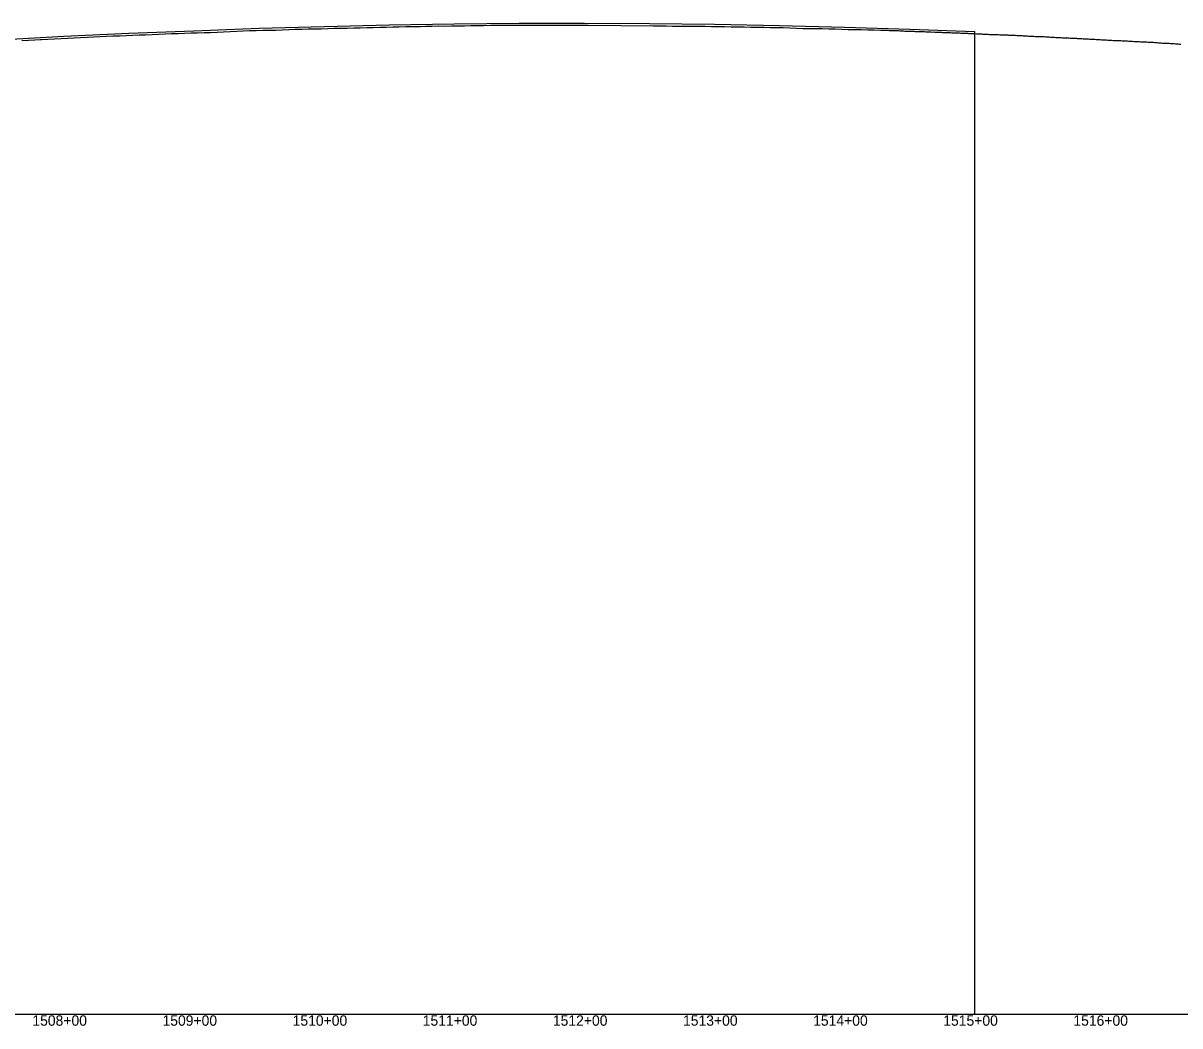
# Model space of a CAD drawing. Extents: x -3793 to 50787, y -1075 to 6138.
# Drawn here: x 38091 to 38979, y 2991 to 3762 of the extents above; entities that cross this region are included whole.
import ezdxf

# ---------------------------------------------------------------- set-up
doc = ezdxf.new("R2010")
doc.units = 0
for name, color, linetype in [('RD_DDB_Profile_EX', 7, 'Continuous'), ('RD_DDB_Profile_PR', 7, 'Continuous'), ('RD_DDB_StaTX', 7, 'Continuous'), ('RD_GPK_Profile_Cell', 7, 'Continuous'), ('RD_Sketch10', 7, 'Continuous')]:
    doc.layers.add(name, color=color, linetype=linetype)

msp = doc.modelspace()

# ---------------------------------------------------------------- linework, layer by layer
at = {"layer": 'RD_DDB_Profile_EX'}
for points in [[(38089.65697, 3748.497935), (38094.661564, 3748.798555), (38099.656556, 3749.049065), (38103.697239, 3749.292835), (38104.649244, 3749.349665), (38109.655985, 3749.59872), (38114.652726, 3749.848025), (38119.659442, 3750.097125), (38124.65621, 3750.296535), (38129.652951, 3750.59563), (38134.659651, 3750.74519), (38139.656439, 3751.043985), (38144.652372, 3751.29265), (38149.659041, 3751.591785), (38154.655784, 3751.840675), (38159.66252, 3752.13889), (38164.659265, 3752.23952), (38169.656011, 3752.488815), (38174.662639, 3752.63796), (38179.659496, 3752.787835), (38184.666111, 3752.987015), (38189.663675, 3753.18841), (38194.660407, 3753.437155), (38199.667148, 3753.685705), (38204.663893, 3753.88433), (38209.660626, 3754.034365), (38214.667371, 3754.135125), (38219.664118, 3754.332895), (38224.661668, 3754.48306), (38229.660867, 3754.586345), (38234.660188, 3754.78865), (38239.659382, 3754.99079), (38244.657755, 3755.291115), (38249.657028, 3755.5915), (38254.656219, 3755.74338), (38259.65465, 3755.99361), (38264.653837, 3756.1456), (38269.65305, 3756.297955), (38274.651422, 3756.449185), (38279.648168, 3756.54836), (38284.645729, 3756.598745), (38289.652478, 3756.847715), (38294.65004, 3756.99782), (38299.646789, 3757.147035), (38304.644349, 3757.24735), (38309.651073, 3757.39629), (38314.648634, 3757.49664), (38319.645382, 3757.595715), (38324.642977, 3757.79575), (38329.650508, 3757.945795), (38334.648883, 3758.047265), (38339.646446, 3758.147575), (38344.644007, 3758.19776), (38349.642384, 3758.34885), (38354.649945, 3758.498885), (38359.647506, 3758.59907), (38364.645066, 3758.74922), (38368.05489, 3758.85233), (38369.644302, 3758.8997), (38374.642323, 3758.999545), (38379.640345, 3759.09935), (38384.651038, 3759.198655), (38389.64601, 3759.24928), (38394.64098, 3759.39982), (38395.910896, 3759.41269), (38399.647177, 3759.44926), (38404.643105, 3759.54752), (38409.649826, 3759.69644), (38414.646571, 3759.695805), (38419.643355, 3759.745025), (38424.650062, 3759.843845), (38429.646813, 3759.84388), (38434.653503, 3759.992395), (38439.651065, 3760.04229), (38444.648623, 3760.043095), (38449.646244, 3760.292995), (38454.769903, 3760.34245), (38479.651552, 3760.293865), (38484.649165, 3760.245055), (38489.646726, 3760.294505), (38494.644284, 3760.245155), (38499.6518, 3760.29496), (38504.649407, 3760.244705), (38509.646965, 3760.245325), (38514.668194, 3760.34396), (38524.752467, 3760.27696), (38549.761061, 3760.11026), (38574.651984, 3759.94353), (38579.649545, 3759.844), (38584.647107, 3759.7939), (38589.653785, 3759.64367), (38594.649781, 3759.641045), (38599.656444, 3759.539725), (38604.652361, 3759.58948), (38609.649213, 3759.63774), (38614.655027, 3759.535915), (38619.651775, 3759.43454)], [(38619.651775, 3759.43454), (38624.657568, 3759.38266), (38629.653641, 3759.18331), (38634.660228, 3759.08334), (38639.657778, 3758.98349), (38644.655505, 3758.93284), (38649.653864, 3758.88384), (38654.661272, 3758.83157), (38659.658976, 3758.732515), (38664.656513, 3758.63343), (38669.654212, 3758.532855), (38674.651749, 3758.43302), (38679.659152, 3758.233785), (38684.657647, 3758.036205), (38689.655198, 3757.887725), (38694.652872, 3757.88651), (38699.651229, 3757.787475), (38704.649704, 3757.73845), (38709.648082, 3757.638395), (38714.646459, 3757.489975), (38719.644827, 3757.341015), (38724.653127, 3757.09192), (38729.651443, 3756.943305), (38734.64983, 3756.893725), (38739.64822, 3756.79505), (38744.646606, 3756.74572), (38749.644994, 3756.59672), (38754.643381, 3756.447825), (38755.160122, 3756.39844), (38756.162873, 3756.34802), (38757.167195, 3756.298645), (38758.160235, 3756.2984), (38759.164556, 3756.24894), (38760.158972, 3756.249625), (38761.161917, 3756.19917), (38762.16624, 3756.19976), (38763.159285, 3756.149515), (38764.163646, 3755.999945), (38765.168257, 3755.949565), (38766.16117, 3755.899755), (38767.165788, 3755.899355), (38768.158695, 3755.849495), (38769.16331, 3755.79909), (38770.166043, 3755.799355), (38771.160834, 3755.79873), (38772.165447, 3755.748275), (38773.158375, 3755.648565), (38774.16297, 3755.648025), (38775.165706, 3755.59836), (38776.160518, 3755.54802), (38777.165104, 3755.54747), (38778.167842, 3755.547525), (38779.162659, 3755.497075), (38780.16536, 3755.397695), (38781.160184, 3755.397), (38782.162883, 3755.347635), (38783.167497, 3755.34707), (38784.162321, 3755.296555), (38785.165013, 3755.296655), (38786.159846, 3755.24633), (38787.162577, 3755.14684), (38788.16714, 3755.0967), (38789.16198, 3755.046245), (38790.164711, 3755.09601), (38791.159494, 3755.04549), (38792.162235, 3754.996315), (38793.166842, 3754.995675), (38794.161634, 3754.994545), (38795.164366, 3754.944865), (38796.16897, 3754.844765), (38797.16189, 3754.79526), (38798.166494, 3754.794885), (38799.159402, 3754.74473), (38800.164018, 3754.744325), (38801.168619, 3754.694305), (38802.161541, 3754.59484), (38803.166142, 3754.5941), (38804.159126, 3754.544655), (38805.163665, 3754.543485), (38806.168263, 3754.542225), (38807.161255, 3754.49285), (38808.165786, 3754.39287), (38809.16852, 3754.343165), (38810.163399, 3754.34219), (38811.166042, 3754.292505), (38812.160906, 3754.24196), (38813.165524, 3754.191535), (38814.168161, 3754.14233), (38815.163029, 3754.14182), (38816.16578, 3754.09211), (38817.160554, 3753.992125), (38818.16515, 3753.991205), (38819.167797, 3753.94043), (38820.162673, 3753.93986), (38821.165426, 3753.89073), (38822.168054, 3753.84052), (38823.161065, 3753.74124), (38824.165682, 3753.74027), (38825.168311, 3753.691125), (38826.161321, 3753.64132), (38827.164071, 3753.59163)], [(38827.164071, 3753.59163), (38828.166709, 3753.541945), (38829.161596, 3753.491395), (38830.164327, 3753.49122), (38831.166965, 3753.392495), (38832.159982, 3753.39267), (38833.162712, 3753.243405), (38834.167222, 3753.243035), (38835.160238, 3753.242745), (38836.162882, 3753.19261), (38837.165632, 3753.1925), (38838.15862, 3753.142705), (38839.163139, 3753.09269), (38840.165888, 3753.043), (38841.158875, 3752.993595), (38842.16153, 3752.99351), (38843.166144, 3752.94349), (38844.15913, 3752.94288), (38845.1618, 3752.89283), (38846.164532, 3752.843545), (38847.157509, 3752.79375), (38848.162056, 3752.594785), (38849.164788, 3752.594695), (38850.157764, 3752.59418), (38851.160441, 3752.594165), (38852.163173, 3752.5445), (38853.157952, 3752.543585), (38854.160697, 3752.493935), (38855.163429, 3752.39489), (38856.156347, 3752.34479), (38857.160953, 3752.294025), (38858.163684, 3752.294085), (38859.166372, 3752.24473), (38860.159334, 3752.24468), (38861.162065, 3752.195055), (38862.166629, 3752.095095), (38863.159589, 3751.99556), (38864.16233, 3751.945875), (38865.165016, 3751.846415), (38866.157967, 3751.846595), (38867.162576, 3751.796195), (38868.165264, 3751.696495), (38869.158214, 3751.69647), (38870.160945, 3751.646785), (38871.165555, 3751.64615), (38872.158462, 3751.546555), (38873.161194, 3751.49687), (38874.163926, 3751.49719), (38875.156833, 3751.497075), (38876.161443, 3751.44642), (38877.164176, 3751.347115), (38878.157084, 3751.247615), (38879.159816, 3751.247655), (38880.162548, 3751.19799), (38881.157363, 3751.147405), (38882.160067, 3751.097865), (38883.1628, 3751.048075), (38884.155728, 3750.948375), (38885.160319, 3750.84807), (38886.163053, 3750.798265), (38887.15598, 3750.84837), (38888.158696, 3750.84863), (38889.161429, 3750.6492), (38890.156232, 3750.69846), (38891.158963, 3750.548925), (38892.161684, 3750.599175), (38893.154601, 3750.54933), (38894.157331, 3750.499665), (38895.161939, 3750.449215), (38896.154855, 3750.39942), (38897.157587, 3750.34975), (38898.307483, 3750.307395), (38899.15511, 3750.34945), (38900.157842, 3750.24983), (38900.642934, 3750.201625), (38901.160686, 3750.1498), (38902.153731, 3750.099565), (38903.383864, 3750.05), (38904.160999, 3750.049685), (38905.154044, 3749.949465), (38906.156989, 3749.84912), (38907.161311, 3749.8496), (38908.154357, 3749.799365), (38909.157301, 3749.74898), (38910.160252, 3749.69853), (38911.15467, 3749.649265), (38912.157613, 3749.59888), (38913.160565, 3749.498495), (38914.153621, 3749.44826), (38915.157925, 3749.39878), (38916.160877, 3749.34832), (38917.153934, 3749.29816), (38918.156868, 3749.197875), (38919.161189, 3749.14837), (38920.154248, 3749.14806), (38921.15718, 3749.047675), (38922.16013, 3748.99741), (38923.154561, 3748.948145), (38924.157492, 3748.897575), (38925.160442, 3748.847185), (38926.154874, 3748.79786)], [(38926.154874, 3748.79786), (38927.157805, 3748.747475), (38928.160755, 3748.64735), (38929.153799, 3748.647), (38930.158117, 3748.647375), (38931.161067, 3748.59699), (38932.154112, 3748.54646), (38933.157062, 3748.496205), (38934.161383, 3748.44689), (38935.154424, 3748.396805), (38936.157379, 3748.29661), (38937.16033, 3748.246075), (38938.154741, 3748.24656), (38939.157692, 3748.196), (38940.16061, 3748.09579), (38941.15369, 3748.095355), (38942.158009, 3747.996075), (38943.160922, 3747.94569), (38944.154008, 3747.845665), (38945.156916, 3747.844405), (38946.161239, 3747.845395), (38947.154327, 3747.745365), (38948.157234, 3747.69498), (38949.16019, 3747.6446), (38950.154597, 3747.595265), (38951.157553, 3747.494885), (38952.160502, 3747.4945), (38953.15355, 3747.49401), (38954.157865, 3747.394785), (38955.160771, 3747.29466), (38956.153862, 3747.24444), (38957.15682, 3747.194075), (38958.161082, 3747.14457), (38959.154182, 3747.14381), (38960.157075, 3747.093125), (38961.160031, 3746.993015), (38962.154501, 3746.94371), (38963.157395, 3746.843605), (38964.160351, 3746.792915), (38965.153453, 3746.74267), (38966.157714, 3746.59351), (38967.160662, 3746.543125), (38968.153711, 3746.493545), (38969.158026, 3746.44341), (38970.160983, 3746.443035), (38971.154023, 3746.3928), (38972.156981, 3746.34208), (38973.161231, 3746.242935), (38974.154344, 3746.142375), (38975.157293, 3746.141625), (38976.160179, 3746.091585), (38977.154665, 3745.992615), (38978.157544, 3745.942235), (38979.1605, 3745.84186), (38980.153615, 3745.791625)]]:
    msp.add_lwpolyline(points, dxfattribs=at)
at = {"layer": 'RD_DDB_Profile_PR'}
msp.add_lwpolyline([(38070.7, 3749.035007), (38071.86, 3749.1055), (38121.86, 3751.785), (38171.86, 3754.1545), (38221.86, 3755.999), (38271.86, 3757.9645), (38321.86, 3759.284), (38371.86, 3760.544), (38421.86, 3761.3885), (38471.86, 3761.909), (38521.86, 3761.896), (38571.86, 3761.5625), (38621.86, 3761.0115), (38671.86, 3760.089), (38721.86, 3758.831), (38771.86, 3757.364), (38821.86, 3755.456)], dxfattribs=at)
at = {"layer": 'RD_GPK_Profile_Cell'}
msp.add_line((1000, 3000), (46549.603806, 3000), dxfattribs=at)
at = {"layer": 'RD_Sketch10'}
msp.add_line((38821.86, 3000), (38821.86, 3755.456), dxfattribs=at)

# ---------------------------------------------------------------- texts
at = {"layer": 'RD_DDB_StaTX'}
for s, p in [('1508+00', (38097.651676, 2991)), ('1508+00', (38097.655471, 2991)), ('1509+00', (38197.651676, 2991)), ('1509+00', (38197.655471, 2991)), ('1510+00', (38297.651676, 2991)), ('1510+00', (38297.655471, 2991)), ('1511+00', (38397.651676, 2991)), ('1511+00', (38397.655471, 2991)), ('1512+00', (38497.651676, 2991)), ('1512+00', (38497.655471, 2991)), ('1513+00', (38597.651676, 2991)), ('1513+00', (38597.655471, 2991)), ('1514+00', (38697.651676, 2991)), ('1514+00', (38697.655471, 2991)), ('1515+00', (38797.651676, 2991)), ('1515+00', (38797.655471, 2991)), ('1516+00', (38897.651676, 2991))]:
    msp.add_text(s, height=8, dxfattribs=at).set_placement(p)

doc.saveas('drawing.dxf')
